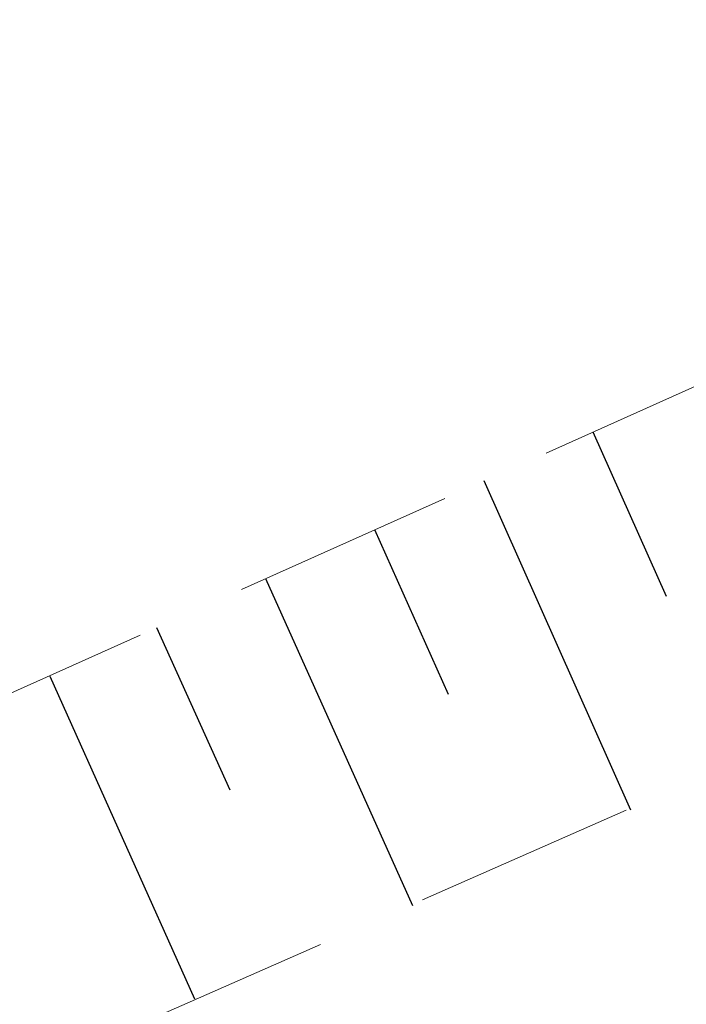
# Model space of a CAD drawing. Header units: metres. Extents: x 7523615 to 7533948, y 5492686 to 5502120.
# Tile 523 of 656: x 7531224.46 to 7531227.45, y 5499077.64 to 5499082.07. Entities that reach past the tile are written whole.
import ezdxf

# ---------------------------------------------------------------- set-up
doc = ezdxf.new("R2010")
doc.units = ezdxf.units.M
doc.linetypes.add('1.0_0.5', pattern=[1.5, 1, -0.5])

msp = doc.modelspace()

# ---------------------------------------------------------------- linework, layer by layer
at = {"layer": '000 Inne (niezydentyfikowane)', "color": 7, "linetype": 'CONTINUOUS', "lineweight": 25, "flags": 128}
for points in [[(7531227.03, 5499080.22), (7531227.36, 5499079.48)], [(7531226.54, 5499080), (7531227.2, 5499078.52)], [(7531226.05, 5499079.78), (7531226.38, 5499079.04)], [(7531225.56, 5499079.56), (7531226.22, 5499078.09)], [(7531225.07, 5499079.34), (7531225.4, 5499078.61)], [(7531224.59, 5499079.12), (7531225.24, 5499077.67)]]:
    msp.add_lwpolyline(points, dxfattribs=at)
at = {"layer": 'skarpa nieumocniona', "color": 7, "linetype": '1.0_0.5', "lineweight": 18, "flags": 128}
msp.add_lwpolyline([(7531506.46, 5499259.74), (7531477.66, 5499244.45), (7531425.13, 5499215.04), (7531402.52, 5499199.71), (7531363.2, 5499166.6), (7531329.4, 5499138.81), (7531286.39, 5499107.01), (7531243.09, 5499085.51), (7531208.05, 5499070.11), (7531174.88, 5499053.99), (7531131.5, 5499027.17), (7531096, 5499001.97), (7531090.64, 5498997.56), (7531093.54, 5499001.23), (7531094.57, 5499003.01), (7531131.88, 5499029.31), (7531174.97, 5499055.87), (7531208.02, 5499071.69), (7531242.95, 5499087.36), (7531285.09, 5499107.95), (7531328.43, 5499140.14), (7531362.22, 5499167.65), (7531402.11, 5499201.31), (7531422.93, 5499216.4), (7531477.57, 5499246.07), (7531506.06, 5499260.89)], close=True, dxfattribs=at)
msp.add_lwpolyline([(7531506.46, 5499259.74), (7531477.66, 5499244.45), (7531425.13, 5499215.04), (7531402.52, 5499199.71), (7531363.2, 5499166.6), (7531329.4, 5499138.81), (7531286.39, 5499107.01), (7531243.09, 5499085.51), (7531208.05, 5499070.11), (7531174.88, 5499053.99), (7531131.5, 5499027.17), (7531096, 5499001.97), (7531090.64, 5498997.56), (7531093.54, 5499001.23), (7531094.57, 5499003.01), (7531131.88, 5499029.31), (7531174.97, 5499055.87), (7531208.02, 5499071.69), (7531242.95, 5499087.36), (7531285.09, 5499107.95), (7531328.43, 5499140.14), (7531362.22, 5499167.65), (7531402.11, 5499201.31), (7531422.93, 5499216.4), (7531477.57, 5499246.07), (7531506.06, 5499260.89)], close=True, dxfattribs=at)

doc.saveas('drawing.dxf')
